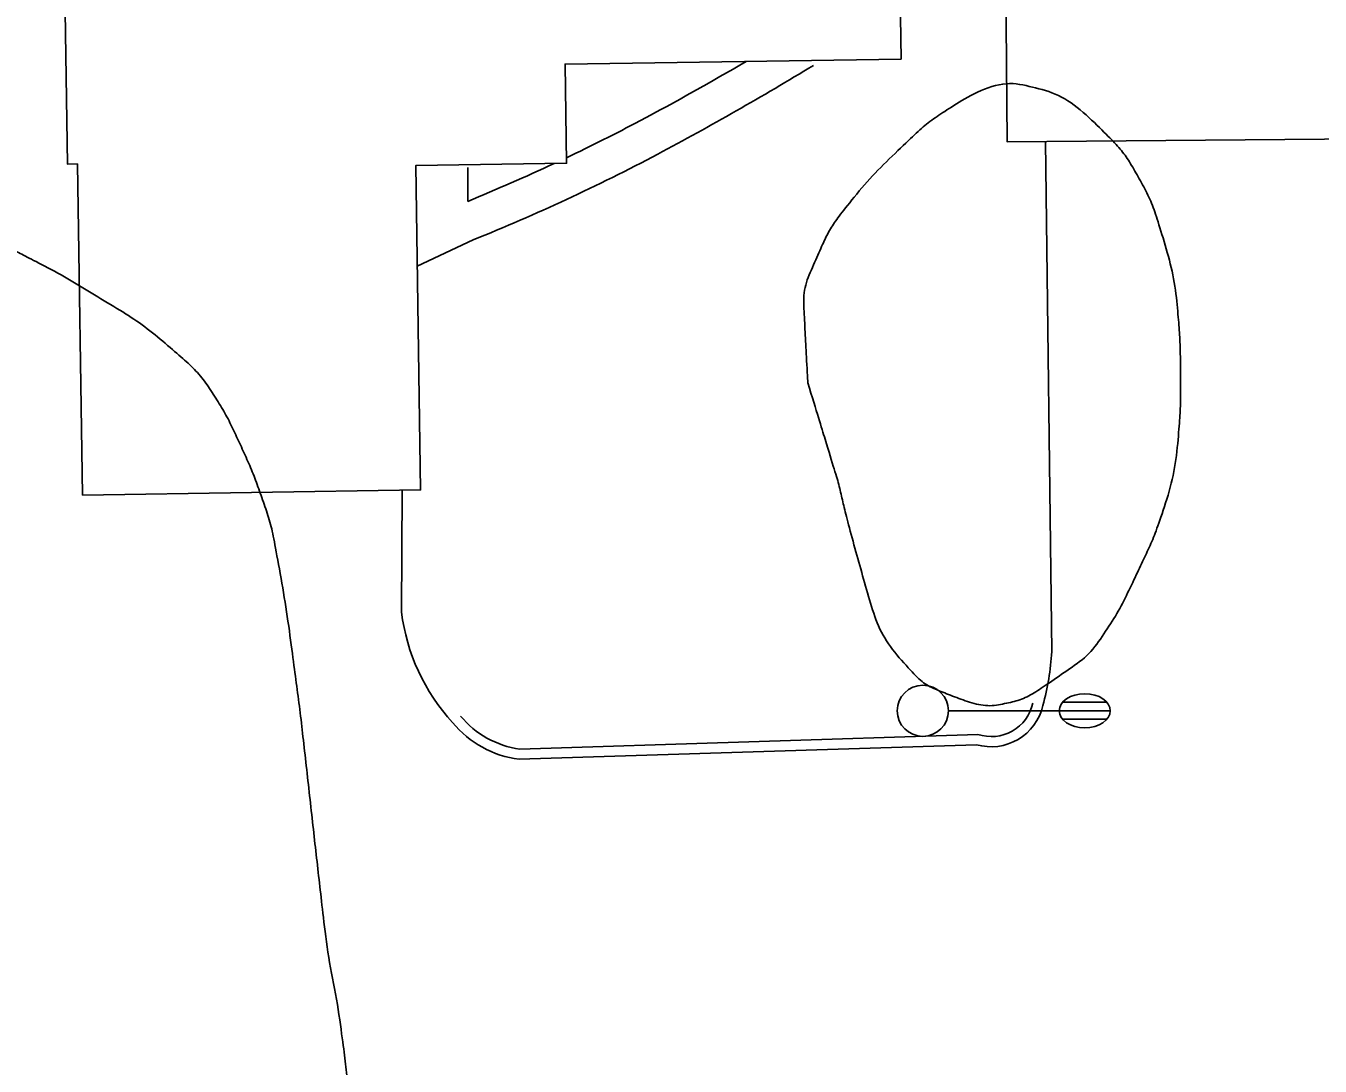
# Model space of a CAD drawing. Extents: x 2145380 to 2157287, y 139568 to 149130.
# Drawn here: x 2150280.6 to 2150356.6, y 144551.8 to 144612.8 of the extents above; entities that cross this region are included whole.
import ezdxf

# ---------------------------------------------------------------- set-up
doc = ezdxf.new("R2010")
doc.units = 0
for name, color, linetype in [('TOPO_Asphalt', 7, 'Continuous'), ('TOPO_Building', 7, 'Continuous'), ('TOPO_Curb Back', 7, 'Continuous'), ('TOPO_Light Pole', 7, 'Continuous'), ('TOPO_Sidewalk', 7, 'Continuous'), ('TOPO_Tree Line', 7, 'Continuous')]:
    doc.layers.add(name, color=color, linetype=linetype)

# ---------------------------------------------------------------- blocks, each defined once
blk = doc.blocks.new('LP')
at = {"layer": 'TOPO_Light Pole'}
blk.add_line((3.81, 0), (20.32, 0), dxfattribs=at)
for points in [[(20.32, 0), (27.94, 0)], [(20.32, 0), (23.5, 0)], [(20.83, 1.27), (27.43, 1.27)], [(20.83, 1.27), (23.5, 1.27)], [(23.71, 1.27), (27.43, 1.27)], [(23.71, 0), (27.94, 0)], [(20.83, -1.27), (27.43, -1.27)], [(20.83, -1.27), (23.5, -1.27)], [(23.71, -1.27), (27.43, -1.27)]]:
    blk.add_lwpolyline(points, dxfattribs=at)
blk.add_circle((0, 0), 3.81, dxfattribs=at)
blk.add_ellipse((24.13, 0), major_axis=(3.81, 0), ratio=0.666667, dxfattribs=at)

msp = doc.modelspace()

# ---------------------------------------------------------------- linework, layer by layer
at = {"layer": 'TOPO_Asphalt'}
for points in [[(2150340.846, 144576.103), (2150340.486, 144606.035)], [(2150302.686, 144578.425), (2150302.725, 144585.571)]]:
    msp.add_lwpolyline(points, dxfattribs=at)
for centre, radius, start, end in [((2150314.293, 144579.857), 11.694, 187.03517, 222.58682), ((2150326.395, 144576.858), 14.471, 344.28302, 357.00935)]:
    msp.add_arc(centre, radius, start, end, dxfattribs=at)
at = {"layer": 'TOPO_Building'}
for points in [[(2150337.902, 144645.371), (2150338.241, 144606.016), (2150361.507, 144606.217), (2150361.462, 144611.404), (2150367.859, 144611.46), (2150367.813, 144616.695), (2150385.185, 144616.845), (2150384.935, 144645.777)], [(2150282.689, 144630.331), (2150300.495, 144630.603), (2150300.291, 144643.946), (2150331.492, 144644.424), (2150332.005, 144610.876), (2150312.282, 144610.575), (2150312.371, 144604.759), (2150303.519, 144604.624), (2150303.81, 144585.587), (2150283.964, 144585.284), (2150283.667, 144604.718), (2150283.081, 144604.709)]]:
    msp.add_lwpolyline(points, close=True, dxfattribs=at)
at = {"layer": 'TOPO_Curb Back'}
for points in [[(2150336.435, 144570.641), (2150309.593, 144569.785)], [(2150336.516, 144571.244), (2150309.622, 144570.387)]]:
    msp.add_lwpolyline(points, dxfattribs=at)
for centre, radius, start, end in [((2150337.299, 144573.62), 3.102, 253.83687, 347.29516), ((2150337.299, 144573.62), 2.502, 251.77587, 347.29433), ((2150310.353, 144575.783), 5.445, 219.42382, 262.29041), ((2150310.353, 144575.783), 6.046, 219.42481, 262.774)]:
    msp.add_arc(centre, radius, start, end, dxfattribs=at)
at = {"layer": 'TOPO_Sidewalk'}
msp.add_line((2150306.569, 144602.524), (2150306.572, 144604.508), dxfattribs=at)
msp.add_lwpolyline([(2150303.609, 144598.718), (2150306.887, 144600.258)], dxfattribs=at)
for centre, radius, start, end in [((2150226.94, 144775.083), 190.32, 298.13371, 300.28582), ((2150226.936, 144775.089), 192.546, 298.13187, 301.26511), ((2150262.538, 144709.937), 116.088, 295.41838, 297.80081), ((2150262.528, 144709.957), 118.328, 292.01696, 297.80401), ((2150262.515, 144709.982), 116.138, 292.29199, 295.02695)]:
    msp.add_arc(centre, radius, start, end, dxfattribs=at)
at = {"layer": 'TOPO_Tree Line'}
for points in [[(2150326.532, 144591.883), (2150327.062, 144590.15), (2150327.593, 144588.416), (2150328.123, 144586.683), (2150328.393, 144585.8), (2150328.579, 144584.894), (2150328.811, 144584), (2150329.234, 144582.371), (2150329.691, 144580.756), (2150330.164, 144579.138), (2150330.62, 144577.577), (2150331.444, 144576.22), (2150332.63, 144574.94), (2150333.308, 144574.209), (2150334.118, 144573.85), (2150335.012, 144573.503), (2150336.015, 144573.114), (2150337.107, 144572.855), (2150338.098, 144573.056), (2150338.984, 144573.236), (2150339.823, 144573.665), (2150340.633, 144574.222), (2150341.911, 144575.101), (2150343.079, 144575.913), (2150343.916, 144577.157), (2150344.702, 144578.327), (2150345.306, 144579.535), (2150345.899, 144580.79), (2150346.35, 144581.744), (2150346.791, 144582.676), (2150347.142, 144583.681), (2150347.78, 144585.51), (2150348.176, 144587.378), (2150348.322, 144589.286), (2150348.405, 144590.377), (2150348.421, 144591.469), (2150348.408, 144592.561), (2150348.396, 144593.697), (2150348.354, 144594.833), (2150348.251, 144595.969), (2150348.089, 144597.772), (2150347.65, 144599.516), (2150347.107, 144601.262), (2150346.783, 144602.303), (2150346.324, 144603.252), (2150345.782, 144604.206), (2150345.295, 144605.064), (2150344.736, 144605.768), (2150344.006, 144606.499), (2150342.723, 144607.783), (2150341.259, 144608.854), (2150339.701, 144609.231), (2150338.231, 144609.587), (2150336.432, 144608.985), (2150335.024, 144608.092), (2150334.103, 144607.508), (2150333.296, 144606.913), (2150332.524, 144606.178), (2150331.127, 144604.848), (2150329.842, 144603.526), (2150328.647, 144602.007), (2150328.078, 144601.284), (2150327.638, 144600.533), (2150327.258, 144599.677), (2150326.736, 144598.505), (2150326.247, 144597.318), (2150326.312, 144596.08), (2150326.385, 144594.681), (2150326.459, 144593.282), (2150326.532, 144591.883), (2150326.532, 144591.883)], [(2150237.67, 144578.183), (2150238.359, 144577.086), (2150239.048, 144575.989), (2150239.737, 144574.892), (2150240.32, 144573.962), (2150240.021, 144572.715), (2150240.139, 144571.623), (2150240.27, 144570.419), (2150240.524, 144569.215), (2150240.507, 144568.01), (2150240.491, 144566.859), (2150240.3, 144565.707), (2150240.175, 144564.555), (2150240.056, 144563.459), (2150239.917, 144562.367), (2150239.81, 144561.27), (2150239.644, 144559.584), (2150239.538, 144557.893), (2150239.489, 144556.2), (2150239.411, 144553.501), (2150239.379, 144550.802), (2150239.3, 144548.104), (2150239.243, 144546.193), (2150239.172, 144544.282), (2150239.122, 144542.371), (2150239.07, 144540.35), (2150239.046, 144538.329), (2150238.999, 144536.308), (2150238.951, 144534.248), (2150238.86, 144532.19), (2150238.821, 144530.131), (2150238.764, 144527.174), (2150238.76, 144524.218), (2150238.741, 144521.261), (2150238.727, 144518.982), (2150238.734, 144516.703), (2150238.742, 144514.424), (2150238.749, 144512.257), (2150238.873, 144510.094), (2150239.072, 144507.931), (2150239.272, 144505.759), (2150239.724, 144503.634), (2150240.236, 144501.507), (2150240.484, 144500.478), (2150240.78, 144499.475), (2150241.134, 144498.478), (2150241.725, 144496.817), (2150242.45, 144495.235), (2150243.207, 144493.641), (2150243.65, 144492.708), (2150244.169, 144491.845), (2150244.773, 144490.988), (2150245.67, 144489.714), (2150246.759, 144488.734), (2150248.121, 144487.862), (2150249.977, 144486.674), (2150251.901, 144485.927), (2150253.972, 144485.687), (2150255.911, 144485.463), (2150257.894, 144485.455), (2150259.817, 144485.744), (2150260.826, 144485.895), (2150261.836, 144486.051), (2150262.828, 144486.32), (2150263.71, 144486.56), (2150264.571, 144486.828), (2150265.436, 144487.114), (2150267.349, 144487.747), (2150269.231, 144488.412), (2150271.069, 144489.267), (2150272.585, 144489.973), (2150273.959, 144490.91), (2150275.248, 144491.967), (2150276.291, 144492.823), (2150277.317, 144493.681), (2150278.289, 144494.607), (2150279.625, 144495.881), (2150280.959, 144497.156), (2150282.288, 144498.437), (2150283.417, 144499.525), (2150284.54, 144500.615), (2150285.661, 144501.711), (2150287.055, 144503.075), (2150288.343, 144504.536), (2150289.621, 144506.017), (2150291.087, 144507.717), (2150292.404, 144509.513), (2150293.648, 144511.386), (2150294.223, 144512.251), (2150294.73, 144513.144), (2150295.188, 144514.075), (2150295.896, 144515.515), (2150296.546, 144516.967), (2150297.065, 144518.482), (2150297.391, 144519.433), (2150297.68, 144520.39), (2150297.943, 144521.36), (2150298.201, 144522.313), (2150298.445, 144523.266), (2150298.653, 144524.232), (2150298.923, 144525.491), (2150299.134, 144526.755), (2150299.299, 144528.031), (2150299.464, 144529.305), (2150299.603, 144530.58), (2150299.656, 144531.861), (2150299.714, 144533.239), (2150299.76, 144534.617), (2150299.769, 144535.996), (2150299.776, 144537.043), (2150299.783, 144538.09), (2150299.789, 144539.137), (2150299.794, 144540.04), (2150299.799, 144540.942), (2150299.803, 144541.844), (2150299.809, 144542.982), (2150299.785, 144544.119), (2150299.768, 144545.257), (2150299.749, 144546.572), (2150299.705, 144547.886), (2150299.634, 144549.201), (2150299.56, 144550.555), (2150299.41, 144551.902), (2150299.231, 144553.247), (2150298.901, 144555.718), (2150298.372, 144558.156), (2150298.087, 144560.631), (2150297.894, 144562.311), (2150297.703, 144563.991), (2150297.514, 144565.671), (2150297.316, 144567.425), (2150297.122, 144569.179), (2150296.924, 144570.933), (2150296.747, 144572.504), (2150296.532, 144574.07), (2150296.328, 144575.639), (2150296.035, 144577.888), (2150295.674, 144580.125), (2150295.259, 144582.358), (2150295.057, 144583.441), (2150294.722, 144584.488), (2150294.351, 144585.529), (2150293.991, 144586.537), (2150293.566, 144587.504), (2150293.118, 144588.476), (2150292.684, 144589.42), (2150292.207, 144590.324), (2150291.639, 144591.203), (2150291.065, 144592.092), (2150290.365, 144592.863), (2150289.563, 144593.556), (2150288.376, 144594.583), (2150287.161, 144595.524), (2150285.833, 144596.332), (2150284.273, 144597.279), (2150282.72, 144598.221), (2150281.104, 144599.058), (2150280.307, 144599.471), (2150279.504, 144599.873), (2150278.709, 144600.288), (2150277.813, 144600.756), (2150276.919, 144601.227), (2150276.024, 144601.696), (2150275.111, 144602.175), (2150274.2, 144602.641), (2150273.27, 144603.104), (2150271.55, 144603.96), (2150269.615, 144604.354), (2150267.727, 144604.524), (2150266.858, 144604.602), (2150265.967, 144604.514), (2150265.097, 144604.362), (2150263.578, 144604.097), (2150262.08, 144603.824), (2150260.653, 144603.18), (2150259.46, 144602.642), (2150258.373, 144602.01), (2150257.304, 144601.293), (2150255.674, 144600.2), (2150254.056, 144599.118), (2150252.511, 144597.919), (2150251.429, 144597.079), (2150250.407, 144596.166), (2150249.328, 144595.326), (2150247.992, 144594.286), (2150246.567, 144593.363), (2150245.229, 144592.319), (2150244.331, 144591.618), (2150243.5, 144590.846), (2150242.671, 144590.059), (2150241.815, 144589.247), (2150241.01, 144588.403), (2150240.289, 144587.462), (2150239.496, 144586.426), (2150238.889, 144585.315), (2150238.221, 144584.18), (2150237.694, 144583.284), (2150236.639, 144582.419), (2150236.88, 144581.427), (2150237.143, 144580.346), (2150237.407, 144579.265), (2150237.67, 144578.183), (2150237.67, 144578.183)]]:
    msp.add_open_spline(points, degree=3, dxfattribs=at)

# ---------------------------------------------------------------- block references
at = {"layer": 'TOPO_Light Pole', "xscale": 0.39370000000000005, "yscale": 0.3937000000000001}
msp.add_blockref('LP', (2150333.285, 144572.632), dxfattribs=at)

doc.saveas('drawing.dxf')
